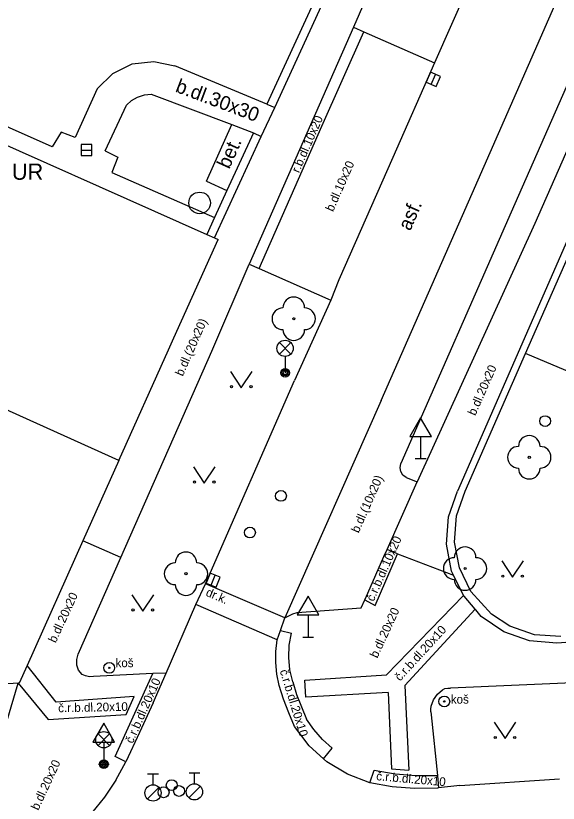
# Model space of a CAD drawing. Extents: x -596024 to -594475, y -1163820 to -1161957.
# Drawn here: x -595866.39 to -595841.38, y -1162091.11 to -1162054.79 of the extents above; entities that cross this region are included whole.
import ezdxf

# ---------------------------------------------------------------- set-up
doc = ezdxf.new("R2010")
doc.units = 0
for name, color, linetype in [('Level 10', 7, 'Continuous'), ('Level 11', 7, 'Continuous'), ('Level 22', 7, 'Continuous'), ('Level 25', 7, 'Continuous'), ('Level 27', 7, 'Continuous'), ('Level 28', 7, 'Continuous'), ('Level 31', 7, 'Continuous'), ('Level 33', 7, 'Continuous'), ('Level 34', 7, 'Continuous'), ('Level 36', 7, 'Continuous'), ('Level 40', 7, 'Continuous'), ('Level 41', 7, 'Continuous'), ('Level 42', 7, 'Continuous'), ('Level 5', 7, 'Continuous'), ('Level 7', 7, 'Continuous'), ('Level 8', 7, 'Continuous')]:
    doc.layers.add(name, color=color, linetype=linetype)

msp = doc.modelspace()

# ---------------------------------------------------------------- linework, layer by layer
at = {"layer": 'Level 10'}
for points in [[(-595828.14, -1162028.75), (-595834.76, -1162043.85), (-595843.54, -1162063.85), (-595848.63, -1162075.44)], [(-595845.57, -1162053.54), (-595847.08, -1162056.95)], [(-595855.16, -1162066.44), (-595852.28, -1162059.88), (-595850.34, -1162055.52)], [(-595850.34, -1162055.52), (-595847.08, -1162056.95)], [(-595855.16, -1162066.44), (-595851.86, -1162067.9), (-595853.53, -1162071.61)], [(-595857.64, -1162080.98), (-595853.53, -1162071.61)], [(-595848.64, -1162075.81), (-595848.67, -1162075.63), (-595848.63, -1162075.44)], [(-595848.38, -1162076.08), (-595848.54, -1162075.97), (-595848.64, -1162075.81)], [(-595848.38, -1162076.08), (-595847.88, -1162076.28)], [(-595849.41, -1162079.73), (-595849.26, -1162079.4), (-595847.88, -1162076.28)], [(-595850.16, -1162081.42), (-595849.41, -1162079.73)], [(-595858.09, -1162081.94), (-595857.64, -1162080.98)], [(-595850.46, -1162082.09), (-595850.3, -1162081.73), (-595850.16, -1162081.42)], [(-595859.45, -1162085.1), (-595858.09, -1162081.94)], [(-595853.99, -1162082.55), (-595853.8, -1162082.46), (-595853.61, -1162082.37), (-595853.42, -1162082.3)], [(-595853.42, -1162082.3), (-595850.46, -1162082.09)], [(-595854.33, -1162083.57), (-595854.18, -1162083.13), (-595853.99, -1162082.55)], [(-595854.4, -1162084.62), (-595854.39, -1162084.1), (-595854.33, -1162083.57)], [(-595854.24, -1162085.67), (-595854.35, -1162085.15), (-595854.4, -1162084.62)], [(-595860.05, -1162086.48), (-595859.45, -1162085.1)], [(-595853.53, -1162087.56), (-595853.8, -1162086.94), (-595854.04, -1162086.31), (-595854.24, -1162085.67)], [(-595860.05, -1162086.48), (-595860.68, -1162087.84), (-595861.32, -1162089.2)], [(-595852.04, -1162089.19), (-595852.2, -1162089.05), (-595852.86, -1162088.45), (-595853.53, -1162087.56)], [(-595861.77, -1162090.04), (-595861.32, -1162089.2)], [(-595850.06, -1162090.17), (-595851.1, -1162089.77), (-595852.04, -1162089.19)], [(-595845.92, -1162090.29), (-595841.31, -1162089.98)], [(-595861.77, -1162090.04), (-595862.3, -1162090.83), (-595862.89, -1162091.57)], [(-595845.92, -1162090.29), (-595846.89, -1162090.4), (-595846.95, -1162090.41), (-595848, -1162090.43), (-595849.03, -1162090.35), (-595850.06, -1162090.17)]]:
    msp.add_lwpolyline(points, dxfattribs=at)
at = {"layer": 'Level 11'}
for points in [[(-595849.54, -1162072.53), (-595845.35, -1162062.98), (-595836.61, -1162043.08), (-595829.36, -1162026.58), (-595821.11, -1162007.76), (-595812.02, -1161987.03), (-595805.18, -1161971.45), (-595804.77, -1161970.51)], [(-595833.62, -1162044.28), (-595842.45, -1162064.36)], [(-595848.94, -1162050.99), (-595850.82, -1162055.31)], [(-595850.82, -1162055.31), (-595855.62, -1162066.24)], [(-595850.82, -1162055.31), (-595850.34, -1162055.52)], [(-595862.63, -1162058.16), (-595861.92, -1162057.45), (-595861.02, -1162057.01), (-595860.03, -1162056.89), (-595859.05, -1162057.1)], [(-595854.82, -1162058.86), (-595859.05, -1162057.1)], [(-595847.08, -1162056.95), (-595849.01, -1162061.33), (-595851.49, -1162066.96), (-595851.86, -1162067.9)], [(-595864.71, -1162060.83), (-595870.49, -1162058.26)], [(-595862.63, -1162058.16), (-595863.65, -1162060.4)], [(-595861.29, -1162058.91), (-595861.05, -1162058.7), (-595860.77, -1162058.54), (-595860.46, -1162058.44), (-595860.14, -1162058.4)], [(-595860.14, -1162058.4), (-595856.42, -1162059.8)], [(-595862.26, -1162061.02), (-595861.29, -1162058.91)], [(-595857.6, -1162062.41), (-595856.42, -1162059.8)], [(-595856.42, -1162059.8), (-595855.43, -1162060.19)], [(-595864.29, -1162060.15), (-595864.71, -1162060.83)], [(-595863.65, -1162060.4), (-595864.29, -1162060.15)], [(-595862.26, -1162061.02), (-595861.68, -1162061.31)], [(-595861.68, -1162061.31), (-595861.96, -1162062.02)], [(-595861.96, -1162062.02), (-595857.22, -1162064.09)], [(-595857.6, -1162062.41), (-595856.65, -1162062.84)], [(-595842.45, -1162064.36), (-595847.88, -1162076.28)], [(-595857.35, -1162070.26), (-595855.62, -1162066.24), (-595855.16, -1162066.44)], [(-595863.51, -1162084.23), (-595861.54, -1162079.77), (-595857.35, -1162070.26)], [(-595849.54, -1162072.53), (-595853.99, -1162082.55)], [(-595861.54, -1162079.77), (-595863.29, -1162079)], [(-595848.78, -1162079.6), (-595849.26, -1162079.4)], [(-595849.82, -1162081.98), (-595848.78, -1162079.6)], [(-595848.78, -1162079.6), (-595846.21, -1162080.58)], [(-595853.99, -1162082.55), (-595857.64, -1162080.98)], [(-595845.75, -1162081.52), (-595849.29, -1162085.19)], [(-595854.33, -1162083.57), (-595858.09, -1162081.94)], [(-595850.3, -1162081.73), (-595849.82, -1162081.98)], [(-595845.21, -1162082.16), (-595848.45, -1162085.68)], [(-595854.18, -1162083.13), (-595853.68, -1162083.26)], [(-595853.62, -1162085.5), (-595853.75, -1162084.95), (-595853.8, -1162084.38), (-595853.78, -1162083.82), (-595853.68, -1162083.26)], [(-595863.33, -1162085.16), (-595863.49, -1162084.96), (-595863.58, -1162084.73), (-595863.58, -1162084.47), (-595863.51, -1162084.23)], [(-595864.52, -1162086.45), (-595865.86, -1162084.75)], [(-595862.81, -1162085.26), (-595862.99, -1162085.27), (-595863.17, -1162085.23), (-595863.33, -1162085.16)], [(-595860.07, -1162085.12), (-595862.81, -1162085.26)], [(-595861.8, -1162088.95), (-595860.07, -1162085.12)], [(-595859.45, -1162085.1), (-595860.07, -1162085.12)], [(-595853.06, -1162085.43), (-595849.29, -1162085.19)], [(-595866.8, -1162087.34), (-595866.28, -1162085.57)], [(-595866.28, -1162085.57), (-595864.9, -1162087.25)], [(-595853.62, -1162085.5), (-595853.44, -1162086.09), (-595853.22, -1162086.66), (-595852.98, -1162087.22)], [(-595853.02, -1162086.21), (-595853.06, -1162085.43)], [(-595839.66, -1162085.51), (-595846.35, -1162085.79)], [(-595849.21, -1162086), (-595853.02, -1162086.21)], [(-595849.21, -1162086), (-595849.06, -1162089.52)], [(-595848.45, -1162085.68), (-595848.27, -1162089.58)], [(-595847.23, -1162086.62), (-595847.12, -1162086.33), (-595846.94, -1162086.08), (-595846.71, -1162085.87)], [(-595846.71, -1162085.87), (-595846.6, -1162085.82), (-595846.47, -1162085.8), (-595846.35, -1162085.79)], [(-595860.93, -1162086.18), (-595864.52, -1162086.45)], [(-595861.3, -1162087.01), (-595860.93, -1162086.18)], [(-595847.25, -1162086.89), (-595847.25, -1162086.76), (-595847.23, -1162086.62)], [(-595864.9, -1162087.25), (-595861.3, -1162087.01)], [(-595847.25, -1162086.89), (-595847.24, -1162087.03)], [(-595847.24, -1162087.03), (-595846.95, -1162089.83), (-595846.89, -1162090.4)], [(-595851.8, -1162088.56), (-595852.24, -1162088.16), (-595852.64, -1162087.71), (-595852.98, -1162087.22)], [(-595852.2, -1162089.05), (-595851.8, -1162088.56)], [(-595861.32, -1162089.2), (-595861.8, -1162088.95)], [(-595850.06, -1162090.17), (-595849.86, -1162089.58)], [(-595849.86, -1162089.58), (-595848.9, -1162089.75), (-595847.93, -1162089.83), (-595846.95, -1162089.83)], [(-595849.06, -1162089.52), (-595848.27, -1162089.58)]]:
    msp.add_lwpolyline(points, dxfattribs=at)
at = {"layer": 'Level 22'}
for centre in [(-595853.57, -1162068.76), (-595842.71, -1162075.15), (-595858.54, -1162080.52), (-595845.67, -1162080.28)]:
    msp.add_circle(centre, 0.05, dxfattribs=at)
for centre, start, end in [((-595853.57, -1162068.26), 0, 180), ((-595854.07, -1162068.76), 90, 270), ((-595853.07, -1162068.76), 270, 90), ((-595853.57, -1162069.26), 180, 0), ((-595842.71, -1162074.65), 0, 180), ((-595843.21, -1162075.15), 90, 270), ((-595842.21, -1162075.15), 270, 90), ((-595842.71, -1162075.65), 180, 0), ((-595845.67, -1162079.78), 0, 180), ((-595858.54, -1162080.02), 0, 180), ((-595846.17, -1162080.28), 90, 270), ((-595845.17, -1162080.28), 270, 90), ((-595859.04, -1162080.52), 90, 270), ((-595858.04, -1162080.52), 270, 90), ((-595845.67, -1162080.78), 180, 0), ((-595858.54, -1162081.02), 180, 0)]:
    msp.add_arc(centre, 0.5, start, end, dxfattribs=at)
at = {"layer": 'Level 25'}
for centre, radius in [((-595862.08, -1162084.86), 0.25), ((-595862.08, -1162084.86), 0.0303), ((-595846.63, -1162086.41), 0.25), ((-595846.63, -1162086.41), 0.0303)]:
    msp.add_circle(centre, radius, dxfattribs=at)
at = {"layer": 'Level 27'}
for p, q in [((-595847.229, -1162057.95), (-595847.031, -1162057.49)), ((-595863.38, -1162060.98), (-595862.88, -1162060.98)), ((-595857.383, -1162081.052), (-595857.197, -1162080.588))]:
    msp.add_line(p, q, dxfattribs=at)
for points in [[(-595846.999, -1162058.048), (-595846.802, -1162057.589), (-595847.261, -1162057.392), (-595847.458, -1162057.851)], [(-595863.38, -1162061.23), (-595862.88, -1162061.23), (-595862.88, -1162060.73), (-595863.38, -1162060.73)], [(-595857.15, -1162081.145), (-595856.965, -1162080.68), (-595857.43, -1162080.495), (-595857.615, -1162080.96)]]:
    msp.add_lwpolyline(points, close=True, dxfattribs=at)
msp.add_circle((-595857.91, -1162063.42), 0.5, dxfattribs=at)
at = {"layer": 'Level 28'}
for p, q in [((-595860.31, -1162089.755), (-595859.81, -1162089.755)), ((-595860.06, -1162090.255), (-595860.06, -1162089.755)), ((-595858.4, -1162089.705), (-595857.9, -1162089.705)), ((-595858.15, -1162090.205), (-595858.15, -1162089.705)), ((-595858.408, -1162090.852), (-595857.878, -1162090.322)), ((-595860.318, -1162090.902), (-595859.788, -1162090.372))]:
    msp.add_line(p, q, dxfattribs=at)
for centre, radius in [((-595854.16, -1162076.93), 0.25), ((-595855.59, -1162078.62), 0.25), ((-595860.06, -1162090.63), 0.375), ((-595859.57, -1162090.6), 0.25), ((-595859.2, -1162090.27), 0.25), ((-595858.86, -1162090.54), 0.25), ((-595858.15, -1162090.58), 0.375)]:
    msp.add_circle(centre, radius, dxfattribs=at)
at = {"layer": 'Level 31'}
msp.add_circle((-595841.98, -1162073.48), 0.25, dxfattribs=at)
at = {"layer": 'Level 33'}
for p, q in [((-595854.235, -1162070.39), (-595853.705, -1162069.86)), ((-595854.235, -1162069.86), (-595853.705, -1162070.39)), ((-595853.97, -1162070.5), (-595853.97, -1162071.25)), ((-595862.595, -1162088.44), (-595862.065, -1162087.91)), ((-595862.595, -1162087.91), (-595862.065, -1162088.44)), ((-595862.33, -1162088.55), (-595862.33, -1162089.3))]:
    msp.add_line(p, q, dxfattribs=at)
for centre, radius in [((-595853.97, -1162070.125), 0.375), ((-595853.97, -1162071.25), 0.2), ((-595853.97, -1162071.25), 0.145), ((-595853.97, -1162071.25), 0.0876), ((-595862.33, -1162088.175), 0.375), ((-595862.33, -1162089.3), 0.2), ((-595862.33, -1162089.3), 0.145), ((-595862.33, -1162089.3), 0.0876)]:
    msp.add_circle(centre, radius, dxfattribs=at)
at = {"layer": 'Level 34'}
for p, q in [((-595847.72, -1162074.192), (-595847.72, -1162075.21)), ((-595847.97, -1162075.21), (-595847.47, -1162075.21)), ((-595852.91, -1162082.422), (-595852.91, -1162083.44)), ((-595853.16, -1162083.44), (-595852.66, -1162083.44)), ((-595862.33, -1162088.282), (-595862.33, -1162089.3)), ((-595862.58, -1162089.3), (-595862.08, -1162089.3))]:
    msp.add_line(p, q, dxfattribs=at)
for points in [[(-595848.22, -1162074.192), (-595847.22, -1162074.192), (-595847.72, -1162073.326)], [(-595853.41, -1162082.422), (-595852.41, -1162082.422), (-595852.91, -1162081.556)], [(-595862.83, -1162088.282), (-595861.83, -1162088.282), (-595862.33, -1162087.416)]]:
    msp.add_lwpolyline(points, close=True, dxfattribs=at)
at = {"layer": 'Level 36'}
for points in [[(-595856.49, -1162071.19), (-595855.99, -1162071.94), (-595855.49, -1162071.19)], [(-595858.2, -1162075.59), (-595857.7, -1162076.34), (-595857.2, -1162075.59)], [(-595843.98, -1162079.93), (-595843.48, -1162080.68), (-595842.98, -1162079.93)], [(-595861.03, -1162081.49), (-595860.53, -1162082.24), (-595860.03, -1162081.49)], [(-595844.33, -1162087.37), (-595843.83, -1162088.12), (-595843.33, -1162087.37)]]:
    msp.add_lwpolyline(points, dxfattribs=at)
for centre in [(-595856.44, -1162071.89), (-595855.541, -1162071.89), (-595858.15, -1162076.29), (-595857.251, -1162076.29), (-595843.93, -1162080.63), (-595843.031, -1162080.63), (-595860.98, -1162082.19), (-595860.081, -1162082.19), (-595844.28, -1162088.07), (-595843.381, -1162088.07)]:
    msp.add_circle(centre, 0.05, dxfattribs=at)
at = {"layer": 'Level 5'}
for points in [[(-595869.94, -1162059.37), (-595857.58, -1162064.87), (-595857.22, -1162065.03), (-595857.06, -1162065.1)], [(-595861.63, -1162075.3), (-595859.35, -1162070.2), (-595859.1, -1162069.64), (-595857.06, -1162065.1)], [(-595861.63, -1162075.3), (-595874.25, -1162069.61)], [(-595861.63, -1162075.3), (-595863.29, -1162079), (-595865.86, -1162084.75), (-595866.23, -1162085.57)], [(-595866.23, -1162085.57), (-595866.28, -1162085.57), (-595879.06, -1162086.39), (-595880.36, -1162086.48), (-595880.65, -1162086.5), (-595881.25, -1162086.54), (-595892.97, -1162087.36)]]:
    msp.add_lwpolyline(points, dxfattribs=at)
at = {"layer": 'Level 7'}
for points in [[(-595821.28, -1162020.13), (-595846.02, -1162076.71)], [(-595845.67, -1162076.71), (-595842.88, -1162070.36), (-595820.86, -1162020.31)], [(-595852.59, -1162054), (-595854.82, -1162058.86)], [(-595854.45, -1162059.02), (-595852.21, -1162054.16)], [(-595854.82, -1162058.86), (-595854.45, -1162059.02)], [(-595855.43, -1162060.19), (-595856.65, -1162062.84), (-595857.22, -1162064.09), (-595857.58, -1162064.87)], [(-595855.43, -1162060.19), (-595855.07, -1162060.36)], [(-595857.22, -1162065.03), (-595855.07, -1162060.36)], [(-595839.17, -1162071.59), (-595839.28, -1162071.88), (-595842.88, -1162070.36)], [(-595841.44, -1162083.72), (-595842.7, -1162083.62), (-595843.89, -1162083.2), (-595844.93, -1162082.49), (-595845.18, -1162082.19), (-595845.21, -1162082.16), (-595845.72, -1162081.56), (-595845.75, -1162081.53), (-595845.75, -1162081.52), (-595846.21, -1162080.58), (-595846.3, -1162080.4), (-595846.53, -1162079.16), (-595846.44, -1162077.9), (-595846.02, -1162076.71)], [(-595841.26, -1162083.42), (-595842.47, -1162083.33), (-595843.61, -1162082.94), (-595844.46, -1162082.39), (-595845.4, -1162081.34), (-595845.93, -1162080.25), (-595846.16, -1162079.06), (-595846.07, -1162077.85), (-595845.67, -1162076.71)], [(-595838.34, -1162083.5), (-595839.81, -1162083.61), (-595839.89, -1162083.61), (-595839.98, -1162083.62), (-595841.44, -1162083.72)]]:
    msp.add_lwpolyline(points, dxfattribs=at)
at = {"layer": 'Level 8'}
msp.add_lwpolyline([(-595855.07, -1162060.36), (-595854.45, -1162059.02)], dxfattribs=at)

# ---------------------------------------------------------------- texts
at = {"layer": 'Level 40'}
for s, height, rotation, p in [('b.dl.30x30', 0.65, 339.3765, (-595859.07, -1162058.28)), ('r.b.dl.10x20', 0.4, 66.3461, (-595853.33, -1162062.06)), ('bet.', 0.65, 65.6326, (-595856.55, -1162061.89)), ('b.dl.10x20', 0.4, 66.2315, (-595851.76, -1162063.85)), ('asf.', 0.65, 66.3822, (-595848.2, -1162064.74)), ('b.dl.(20x20)', 0.4, 66.2315, (-595858.69, -1162071.44)), ('b.dl.20x20', 0.4, 66.2315, (-595845.2, -1162073.26)), ('b.dl.(10x20)', 0.4, 66.2315, (-595850.58, -1162078.67)), ('č.r.b.dl.10x20', 0.4, 66, (-595849.89, -1162081.83)), ('dr.k.', 0.4, 336.8014, (-595857.66, -1162081.52)), ('b.dl.20x20', 0.4, 65.183, (-595864.55, -1162083.74)), ('b.dl.20x20', 0.4, 65.183, (-595849.72, -1162084.44)), ('č.r.b.dl.20x10', 0.39999, 47.5773, (-595848.67, -1162085.5)), ('č.r.b.dl.20x10', 0.39999, 287, (-595854.22, -1162085)), ('č.r.b.dl.20x10', 0.39999, 66, (-595861, -1162088.38)), ('č.r.b.dl.20x10', 0.39999, 1.1853, (-595864.43, -1162086.91)), ('b.dl.20x20', 0.4, 65.183, (-595865.35, -1162091.46)), ('č.r.b.dl.20x10', 0.39999, 355, (-595849.78, -1162090.04))]:
    msp.add_text(s, height=height, rotation=rotation, dxfattribs=at).set_placement(p)
at = {"layer": 'Level 41'}
msp.add_text('UR', height=0.75, dxfattribs=at).set_placement((-595866.57, -1162062.35))
at = {"layer": 'Level 42'}
for p in [(-595861.79, -1162084.83), (-595846.33, -1162086.51)]:
    msp.add_text('koš', height=0.4, dxfattribs=at).set_placement(p)

doc.saveas('drawing.dxf')
